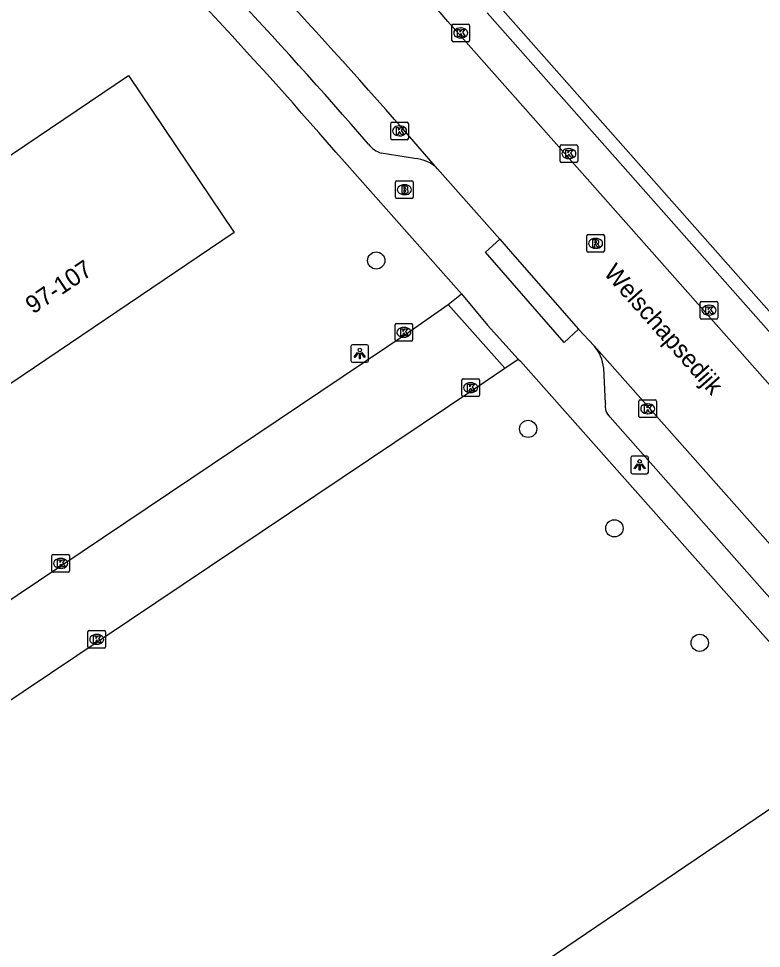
# Model space of a CAD drawing. Extents: x 157466 to 158888, y 383063 to 384677.
# Drawn here: x 157903.5 to 157945.6, y 383505.3 to 383558 of the extents above; entities that cross this region are included whole.
import ezdxf

# ---------------------------------------------------------------- set-up
doc = ezdxf.new("R2010")
doc.units = 0
for name, color, linetype in [('IMGEO_Boom', 7, 'Continuous'), ('IMGEO_Brandkraan', 7, 'Continuous'), ('IMGEO_Kolk', 7, 'Continuous'), ('IMGEO_Lichtpunt', 7, 'Continuous'), ('IMGEO_Openbare_ruimte_label', 7, 'Continuous'), ('IMGEO_Pand', 7, 'Continuous'), ('IMGEO_Pand_nummerreeks', 7, 'Continuous'), ('IMGEO_Rijbaan_lokaal_gesloten', 7, 'Continuous'), ('IMGEO_Rijbaan_lokaal_open', 7, 'Continuous'), ('IMGEO_Rioolput', 7, 'Continuous'), ('IMGEO_Voetpad_open', 7, 'Continuous')]:
    doc.layers.add(name, color=color, linetype=linetype)

msp = doc.modelspace()

# ---------------------------------------------------------------- linework, layer by layer
at = {"layer": 'IMGEO_Boom'}
for centre in [(157923.726, 383544.271), (157932.337, 383534.729), (157937.227, 383529.092), (157942.064, 383522.604)]:
    msp.add_circle(centre, 0.489, dxfattribs=at)
at = {"layer": 'IMGEO_Brandkraan'}
for p, q in [((157924.822, 383547.855), (157924.822, 383548.707)), ((157924.897, 383548.781), (157925.749, 383548.781)), ((157925.31, 383548.561), (157925.335, 383548.561)), ((157925.823, 383548.707), (157925.823, 383547.855)), ((157925.333, 383548.001), (157925.308, 383548.001)), ((157925.749, 383547.781), (157924.897, 383547.781))]:
    msp.add_line(p, q, dxfattribs=at)
for points in [[(157924.822, 383547.855), (157924.822, 383548.707)], [(157924.897, 383548.781), (157925.749, 383548.781)], [(157925.17, 383548.481), (157925.17, 383548.081), (157925.383, 383548.081)], [(157925.401, 383548.481), (157925.17, 383548.481)], [(157925.823, 383548.707), (157925.823, 383547.855)], [(157925.349, 383548.4), (157925.295, 383548.4), (157925.295, 383548.324)], [(157925.295, 383548.324), (157925.348, 383548.324)], [(157925.357, 383548.248), (157925.295, 383548.248), (157925.295, 383548.167)], [(157925.295, 383548.167), (157925.357, 383548.167)], [(157925.749, 383547.781), (157924.897, 383547.781)]]:
    msp.add_lwpolyline(points, dxfattribs=at)
for centre, radius, start, end in [((157924.899, 383548.705), 0.0765, 91.552, 178.448), ((157924.899, 383548.705), 0.0765, 91.552, 178.448), ((157925.405, 383548.336), 0.145, 59.4692, 91.5367), ((157925.43, 383548.383), 0.0922, 285.5137, 58.1501), ((157925.747, 383548.705), 0.0765, 1.552, 88.448), ((157925.747, 383548.705), 0.0765, 1.552, 88.448), ((157925.35, 383548.362), 0.0379, 267.8285, 90.9355), ((157925.358, 383548.207), 0.0404, 269.8759, 90.5077), ((157925.389, 383548.332), 0.251, 268.6676, 293.5347), ((157925.435, 383548.191), 0.105, 301.3115, 78.989), ((157924.899, 383547.857), 0.0765, 181.552, 268.448), ((157924.899, 383547.857), 0.0765, 181.552, 268.448), ((157925.747, 383547.857), 0.0765, 271.552, 358.448), ((157925.747, 383547.857), 0.0765, 271.552, 358.448)]:
    msp.add_arc(centre, radius, start, end, dxfattribs=at)
for centre, major_axis, ratio, start_param, end_param in [((157925.309, 383548.281), (-0.387, 0.002), 0.722429, 4.712389, 7.853982), ((157925.334, 383548.281), (-0.39, 0.002), 0.717154, 1.570796, 4.712389)]:
    msp.add_ellipse(centre, major_axis=major_axis, ratio=ratio, start_param=start_param, end_param=end_param, dxfattribs=at)
at = {"layer": 'IMGEO_Kolk'}
for p, q in [((157928.019, 383556.741), (157928.019, 383557.593)), ((157928.094, 383557.667), (157928.946, 383557.667)), ((157928.507, 383557.447), (157928.532, 383557.447)), ((157929.02, 383557.593), (157929.02, 383556.741)), ((157928.53, 383556.887), (157928.505, 383556.887)), ((157928.946, 383556.667), (157928.094, 383556.667)), ((157924.546, 383551.189), (157924.546, 383552.041)), ((157924.621, 383552.115), (157925.473, 383552.115)), ((157925.034, 383551.895), (157925.059, 383551.895)), ((157925.547, 383552.041), (157925.547, 383551.189)), ((157925.473, 383551.115), (157924.621, 383551.115)), ((157925.057, 383551.335), (157925.032, 383551.335)), ((157934.146, 383549.903), (157934.146, 383550.755)), ((157934.221, 383550.829), (157935.073, 383550.829)), ((157934.634, 383550.609), (157934.659, 383550.609)), ((157935.147, 383550.755), (157935.147, 383549.903)), ((157934.657, 383550.049), (157934.632, 383550.049)), ((157935.073, 383549.829), (157934.221, 383549.829)), ((157942.091, 383541.027), (157942.091, 383541.879)), ((157942.166, 383541.953), (157943.018, 383541.953)), ((157942.579, 383541.733), (157942.604, 383541.733)), ((157943.092, 383541.879), (157943.092, 383541.027)), ((157942.602, 383541.173), (157942.577, 383541.173)), ((157924.791, 383539.776), (157924.791, 383540.628)), ((157924.866, 383540.702), (157925.718, 383540.702)), ((157925.792, 383540.628), (157925.792, 383539.776)), ((157943.018, 383540.953), (157942.166, 383540.953)), ((157925.279, 383540.482), (157925.304, 383540.482)), ((157925.718, 383539.702), (157924.866, 383539.702)), ((157925.302, 383539.922), (157925.277, 383539.922)), ((157928.576, 383536.64), (157928.576, 383537.492)), ((157928.651, 383537.566), (157929.503, 383537.566)), ((157929.577, 383537.492), (157929.577, 383536.64)), ((157929.064, 383537.346), (157929.089, 383537.346)), ((157929.503, 383536.566), (157928.651, 383536.566)), ((157929.087, 383536.786), (157929.062, 383536.786)), ((157938.691, 383536.366), (157939.543, 383536.366)), ((157938.616, 383535.44), (157938.616, 383536.292)), ((157939.104, 383536.146), (157939.129, 383536.146)), ((157939.617, 383536.292), (157939.617, 383535.44)), ((157939.543, 383535.366), (157938.691, 383535.366)), ((157939.127, 383535.586), (157939.102, 383535.586)), ((157905.343, 383526.68), (157905.343, 383527.532)), ((157905.418, 383527.606), (157906.27, 383527.606)), ((157905.831, 383527.386), (157905.856, 383527.386)), ((157906.344, 383527.532), (157906.344, 383526.68)), ((157906.27, 383526.606), (157905.418, 383526.606)), ((157905.854, 383526.826), (157905.829, 383526.826)), ((157907.384, 383522.377), (157907.384, 383523.229)), ((157907.459, 383523.303), (157908.311, 383523.303)), ((157908.385, 383523.229), (157908.385, 383522.377)), ((157907.872, 383523.083), (157907.897, 383523.083)), ((157908.311, 383522.303), (157907.459, 383522.303)), ((157907.895, 383522.523), (157907.87, 383522.523))]:
    msp.add_line(p, q, dxfattribs=at)
for points in [[(157928.019, 383556.741), (157928.019, 383557.593)], [(157928.094, 383557.667), (157928.946, 383557.667)], [(157929.02, 383557.593), (157929.02, 383556.741)], [(157928.34, 383557.367), (157928.463, 383557.367), (157928.463, 383557.216), (157928.593, 383557.367), (157928.757, 383557.367), (157928.611, 383557.216), (157928.764, 383556.967), (157928.612, 383556.967), (157928.527, 383557.131), (157928.463, 383557.064), (157928.463, 383556.967), (157928.34, 383556.967), (157928.34, 383557.367)], [(157928.946, 383556.667), (157928.094, 383556.667)], [(157924.546, 383551.189), (157924.546, 383552.041)], [(157924.621, 383552.115), (157925.473, 383552.115)], [(157924.867, 383551.815), (157924.99, 383551.815), (157924.99, 383551.664), (157925.12, 383551.815), (157925.284, 383551.815), (157925.138, 383551.664), (157925.291, 383551.415), (157925.139, 383551.415), (157925.054, 383551.579), (157924.99, 383551.512), (157924.99, 383551.415), (157924.867, 383551.415), (157924.867, 383551.815)], [(157925.547, 383552.041), (157925.547, 383551.189)], [(157925.473, 383551.115), (157924.621, 383551.115)], [(157934.146, 383549.903), (157934.146, 383550.755)], [(157934.221, 383550.829), (157935.073, 383550.829)], [(157935.147, 383550.755), (157935.147, 383549.903)], [(157934.467, 383550.529), (157934.59, 383550.529), (157934.59, 383550.378), (157934.72, 383550.529), (157934.884, 383550.529), (157934.738, 383550.378), (157934.891, 383550.129), (157934.739, 383550.129), (157934.654, 383550.293), (157934.59, 383550.226), (157934.59, 383550.129), (157934.467, 383550.129), (157934.467, 383550.529)], [(157935.073, 383549.829), (157934.221, 383549.829)], [(157942.091, 383541.027), (157942.091, 383541.879)], [(157942.166, 383541.953), (157943.018, 383541.953)], [(157942.412, 383541.653), (157942.535, 383541.653), (157942.535, 383541.502), (157942.665, 383541.653), (157942.829, 383541.653), (157942.683, 383541.502), (157942.836, 383541.253), (157942.684, 383541.253), (157942.599, 383541.417), (157942.535, 383541.35), (157942.535, 383541.253), (157942.412, 383541.253), (157942.412, 383541.653)], [(157943.092, 383541.879), (157943.092, 383541.027)], [(157924.791, 383539.776), (157924.791, 383540.628)], [(157924.866, 383540.702), (157925.718, 383540.702)], [(157925.792, 383540.628), (157925.792, 383539.776)], [(157943.018, 383540.953), (157942.166, 383540.953)], [(157925.112, 383540.402), (157925.235, 383540.402), (157925.235, 383540.251), (157925.365, 383540.402), (157925.529, 383540.402), (157925.383, 383540.251), (157925.536, 383540.002), (157925.384, 383540.002), (157925.299, 383540.166), (157925.235, 383540.099), (157925.235, 383540.002), (157925.112, 383540.002), (157925.112, 383540.402)], [(157925.718, 383539.702), (157924.866, 383539.702)], [(157928.576, 383536.64), (157928.576, 383537.492)], [(157928.651, 383537.566), (157929.503, 383537.566)], [(157929.577, 383537.492), (157929.577, 383536.64)], [(157928.897, 383537.266), (157929.02, 383537.266), (157929.02, 383537.115), (157929.15, 383537.266), (157929.314, 383537.266), (157929.168, 383537.115), (157929.321, 383536.866), (157929.169, 383536.866), (157929.084, 383537.03), (157929.02, 383536.963), (157929.02, 383536.866), (157928.897, 383536.866), (157928.897, 383537.266)], [(157929.503, 383536.566), (157928.651, 383536.566)], [(157938.691, 383536.366), (157939.543, 383536.366)], [(157938.616, 383535.44), (157938.616, 383536.292)], [(157938.937, 383536.066), (157939.06, 383536.066), (157939.06, 383535.915), (157939.19, 383536.066), (157939.354, 383536.066), (157939.208, 383535.915), (157939.361, 383535.666), (157939.209, 383535.666), (157939.124, 383535.83), (157939.06, 383535.763), (157939.06, 383535.666), (157938.937, 383535.666), (157938.937, 383536.066)], [(157939.617, 383536.292), (157939.617, 383535.44)], [(157939.543, 383535.366), (157938.691, 383535.366)], [(157905.343, 383526.68), (157905.343, 383527.532)], [(157905.418, 383527.606), (157906.27, 383527.606)], [(157906.344, 383527.532), (157906.344, 383526.68)], [(157905.664, 383527.306), (157905.787, 383527.306), (157905.787, 383527.155), (157905.917, 383527.306), (157906.081, 383527.306), (157905.935, 383527.155), (157906.088, 383526.906), (157905.936, 383526.906), (157905.851, 383527.07), (157905.787, 383527.003), (157905.787, 383526.906), (157905.664, 383526.906), (157905.664, 383527.306)], [(157906.27, 383526.606), (157905.418, 383526.606)], [(157907.384, 383522.377), (157907.384, 383523.229)], [(157907.459, 383523.303), (157908.311, 383523.303)], [(157908.385, 383523.229), (157908.385, 383522.377)], [(157907.705, 383523.003), (157907.828, 383523.003), (157907.828, 383522.852), (157907.958, 383523.003), (157908.122, 383523.003), (157907.976, 383522.852), (157908.129, 383522.603), (157907.977, 383522.603), (157907.892, 383522.767), (157907.828, 383522.7), (157907.828, 383522.603), (157907.705, 383522.603), (157907.705, 383523.003)], [(157908.311, 383522.303), (157907.459, 383522.303)]]:
    msp.add_lwpolyline(points, dxfattribs=at)
for centre, start, end in [((157928.096, 383557.591), 91.552, 178.448), ((157928.096, 383557.591), 91.552, 178.448), ((157928.944, 383557.591), 1.552, 88.448), ((157928.944, 383557.591), 1.552, 88.448), ((157928.096, 383556.743), 181.552, 268.448), ((157928.096, 383556.743), 181.552, 268.448), ((157928.944, 383556.743), 271.552, 358.448), ((157928.944, 383556.743), 271.552, 358.448), ((157924.623, 383552.039), 91.552, 178.448), ((157924.623, 383552.039), 91.552, 178.448), ((157925.471, 383552.039), 1.552, 88.448), ((157925.471, 383552.039), 1.552, 88.448), ((157924.623, 383551.191), 181.552, 268.448), ((157924.623, 383551.191), 181.552, 268.448), ((157925.471, 383551.191), 271.552, 358.448), ((157925.471, 383551.191), 271.552, 358.448), ((157934.223, 383550.753), 91.552, 178.448), ((157934.223, 383550.753), 91.552, 178.448), ((157935.071, 383550.753), 1.552, 88.448), ((157935.071, 383550.753), 1.552, 88.448), ((157934.223, 383549.905), 181.552, 268.448), ((157934.223, 383549.905), 181.552, 268.448), ((157935.071, 383549.905), 271.552, 358.448), ((157935.071, 383549.905), 271.552, 358.448), ((157942.168, 383541.877), 91.552, 178.448), ((157942.168, 383541.877), 91.552, 178.448), ((157943.016, 383541.877), 1.552, 88.448), ((157943.016, 383541.877), 1.552, 88.448), ((157924.868, 383540.626), 91.552, 178.448), ((157924.868, 383540.626), 91.552, 178.448), ((157925.716, 383540.626), 1.552, 88.448), ((157925.716, 383540.626), 1.552, 88.448), ((157942.168, 383541.029), 181.552, 268.448), ((157942.168, 383541.029), 181.552, 268.448), ((157943.016, 383541.029), 271.552, 358.448), ((157943.016, 383541.029), 271.552, 358.448), ((157924.868, 383539.778), 181.552, 268.448), ((157924.868, 383539.778), 181.552, 268.448), ((157925.716, 383539.778), 271.552, 358.448), ((157925.716, 383539.778), 271.552, 358.448), ((157928.653, 383537.49), 91.552, 178.448), ((157928.653, 383537.49), 91.552, 178.448), ((157929.501, 383537.49), 1.552, 88.448), ((157929.501, 383537.49), 1.552, 88.448), ((157928.653, 383536.642), 181.552, 268.448), ((157928.653, 383536.642), 181.552, 268.448), ((157929.501, 383536.642), 271.552, 358.448), ((157929.501, 383536.642), 271.552, 358.448), ((157938.693, 383536.29), 91.552, 178.448), ((157938.693, 383536.29), 91.552, 178.448), ((157939.541, 383536.29), 1.552, 88.448), ((157939.541, 383536.29), 1.552, 88.448), ((157938.693, 383535.442), 181.552, 268.448), ((157938.693, 383535.442), 181.552, 268.448), ((157939.541, 383535.442), 271.552, 358.448), ((157939.541, 383535.442), 271.552, 358.448), ((157905.42, 383527.53), 91.552, 178.448), ((157905.42, 383527.53), 91.552, 178.448), ((157906.268, 383527.53), 1.552, 88.448), ((157906.268, 383527.53), 1.552, 88.448), ((157905.42, 383526.682), 181.552, 268.448), ((157905.42, 383526.682), 181.552, 268.448), ((157906.268, 383526.682), 271.552, 358.448), ((157906.268, 383526.682), 271.552, 358.448), ((157907.461, 383523.227), 91.552, 178.448), ((157907.461, 383523.227), 91.552, 178.448), ((157908.309, 383523.227), 1.552, 88.448), ((157908.309, 383523.227), 1.552, 88.448), ((157907.461, 383522.379), 181.552, 268.448), ((157907.461, 383522.379), 181.552, 268.448), ((157908.309, 383522.379), 271.552, 358.448), ((157908.309, 383522.379), 271.552, 358.448)]:
    msp.add_arc(centre, 0.0765, start, end, dxfattribs=at)
for centre, major_axis, ratio, start_param, end_param in [((157928.506, 383557.167), (-0.387, 0.002), 0.722429, 4.712389, 7.853982), ((157928.531, 383557.167), (-0.39, 0.002), 0.717154, 1.570796, 4.712389), ((157925.033, 383551.615), (-0.387, 0.002), 0.722429, 4.712389, 7.853982), ((157925.058, 383551.615), (-0.39, 0.002), 0.717154, 1.570796, 4.712389), ((157934.633, 383550.329), (-0.387, 0.002), 0.722429, 4.712389, 7.853982), ((157934.658, 383550.329), (-0.39, 0.002), 0.717154, 1.570796, 4.712389), ((157942.578, 383541.453), (-0.387, 0.002), 0.722429, 4.712389, 7.853982), ((157942.603, 383541.453), (-0.39, 0.002), 0.717154, 1.570796, 4.712389), ((157925.278, 383540.202), (-0.387, 0.002), 0.722429, 4.712389, 7.853982), ((157925.303, 383540.202), (-0.39, 0.002), 0.717154, 1.570796, 4.712389), ((157929.063, 383537.066), (-0.387, 0.002), 0.722429, 4.712389, 7.853982), ((157929.088, 383537.066), (-0.39, 0.002), 0.717154, 1.570796, 4.712389), ((157939.103, 383535.866), (-0.387, 0.002), 0.722429, 4.712389, 7.853982), ((157939.128, 383535.866), (-0.39, 0.002), 0.717154, 1.570796, 4.712389), ((157905.83, 383527.106), (-0.387, 0.002), 0.722429, 4.712389, 7.853982), ((157905.855, 383527.106), (-0.39, 0.002), 0.717154, 1.570796, 4.712389), ((157907.871, 383522.803), (-0.387, 0.002), 0.722429, 4.712389, 7.853982), ((157907.896, 383522.803), (-0.39, 0.002), 0.717154, 1.570796, 4.712389)]:
    msp.add_ellipse(centre, major_axis=major_axis, ratio=ratio, start_param=start_param, end_param=end_param, dxfattribs=at)
at = {"layer": 'IMGEO_Lichtpunt'}
for p, q in [((157923.197, 383539.497), (157922.389, 383539.497)), ((157923.197, 383539.497), (157922.389, 383539.497)), ((157922.295, 383539.402), (157922.295, 383538.595)), ((157922.295, 383539.402), (157922.295, 383538.595)), ((157923.291, 383538.595), (157923.291, 383539.402)), ((157923.291, 383538.595), (157923.291, 383539.402)), ((157922.389, 383538.501), (157923.197, 383538.501)), ((157922.389, 383538.501), (157923.197, 383538.501)), ((157939.058, 383533.183), (157938.25, 383533.183)), ((157939.058, 383533.183), (157938.25, 383533.183)), ((157938.156, 383533.088), (157938.156, 383532.281)), ((157938.156, 383533.088), (157938.156, 383532.281)), ((157939.152, 383532.281), (157939.152, 383533.088)), ((157939.152, 383532.281), (157939.152, 383533.088)), ((157938.25, 383532.187), (157939.058, 383532.187)), ((157938.25, 383532.187), (157939.058, 383532.187))]:
    msp.add_line(p, q, dxfattribs=at)
for points in [[(157922.669, 383539.066), (157922.708, 383539.038), (157922.52, 383538.776), (157922.482, 383538.803), (157922.669, 383539.066)], [(157922.771, 383539.018), (157922.818, 383539.018), (157922.818, 383538.696), (157922.771, 383538.696), (157922.771, 383539.018)], [(157922.881, 383539.038), (157922.919, 383539.065), (157923.106, 383538.803), (157923.067, 383538.775), (157922.881, 383539.038)], [(157938.53, 383532.752), (157938.569, 383532.724), (157938.381, 383532.462), (157938.343, 383532.489), (157938.53, 383532.752)], [(157938.632, 383532.704), (157938.679, 383532.704), (157938.679, 383532.382), (157938.632, 383532.382), (157938.632, 383532.704)], [(157938.742, 383532.724), (157938.78, 383532.751), (157938.967, 383532.489), (157938.928, 383532.461), (157938.742, 383532.724)]]:
    msp.add_lwpolyline(points, dxfattribs=at)
for centre in [(157922.794, 383539.2), (157938.655, 383532.886)]:
    msp.add_circle(centre, 0.0994, dxfattribs=at)
for centre, start, end in [((157922.389, 383539.402), 90, 180), ((157922.389, 383539.402), 90, 180), ((157923.197, 383539.402), 0, 90), ((157923.197, 383539.402), 0, 90), ((157922.389, 383538.595), 180, 270), ((157922.389, 383538.595), 180, 270), ((157923.197, 383538.595), 270, 0), ((157923.197, 383538.595), 270, 360), ((157938.25, 383533.088), 90, 180), ((157938.25, 383533.088), 90, 180), ((157939.058, 383533.088), 0, 90), ((157939.058, 383533.088), 0, 90), ((157938.25, 383532.281), 180, 270), ((157938.25, 383532.281), 180, 270), ((157939.058, 383532.281), 270, 0), ((157939.058, 383532.281), 270, 360)]:
    msp.add_arc(centre, 0.0946, start, end, dxfattribs=at)
at = {"layer": 'IMGEO_Pand'}
for points in [[(157895.009, 383544.852), (157909.682, 383554.752), (157915.681, 383545.86), (157901.008, 383535.96)], [(157938.864, 383495.342), (157945.758, 383500), (157953.53, 383505.251), (157947.488, 383514.163), (157932.838, 383504.23)]]:
    msp.add_lwpolyline(points, dxfattribs=at)
at = {"layer": 'IMGEO_Rijbaan_lokaal_gesloten'}
for points in [[(157992.101, 383485.193), (157928.672, 383556.808)], [(157930.729, 383545.476), (157927.195, 383549.473)], [(157930.729, 383545.476), (157931.458, 383544.645), (157935.201, 383540.376)], [(157936.089, 383539.43), (157935.201, 383540.376)], [(157965.468, 383506.277), (157955.644, 383517.364), (157936.089, 383539.43)]]:
    msp.add_lwpolyline(points, dxfattribs=at)
for centre, radius, start, end in [((157670.374, 383331.059), 343.046, 41.15297, 44.73599), ((157597.948, 383264.726), 435.298, 40.85464, 43.97501)]:
    msp.add_arc(centre, radius, start, end, dxfattribs=at)
at = {"layer": 'IMGEO_Rijbaan_lokaal_open'}
for points in [[(157882.406, 383511.225), (157925.543, 383540.186), (157927.811, 383541.779)], [(157931.02, 383538.16), (157927.811, 383541.779)], [(157887.165, 383508.755), (157929.315, 383537.018), (157931.02, 383538.16)]]:
    msp.add_lwpolyline(points, dxfattribs=at)
at = {"layer": 'IMGEO_Rioolput'}
for p, q in [((157935.657, 383544.814), (157935.657, 383545.666)), ((157935.732, 383545.74), (157936.584, 383545.74)), ((157936.145, 383545.52), (157936.17, 383545.52)), ((157936.658, 383545.666), (157936.658, 383544.814)), ((157936.168, 383544.96), (157936.143, 383544.96)), ((157936.584, 383544.74), (157935.732, 383544.74))]:
    msp.add_line(p, q, dxfattribs=at)
for points in [[(157935.657, 383544.814), (157935.657, 383545.666)], [(157935.732, 383545.74), (157936.584, 383545.74)], [(157936.246, 383545.438), (157935.994, 383545.44), (157935.994, 383545.04)], [(157936.172, 383545.359), (157936.118, 383545.359), (157936.118, 383545.278)], [(157936.658, 383545.666), (157936.658, 383544.814)], [(157935.994, 383545.04), (157936.118, 383545.04), (157936.118, 383545.202), (157936.129, 383545.202)], [(157936.118, 383545.278), (157936.17, 383545.278)], [(157936.176, 383545.173), (157936.247, 383545.04), (157936.387, 383545.04), (157936.322, 383545.166)], [(157936.584, 383544.74), (157935.732, 383544.74)]]:
    msp.add_lwpolyline(points, dxfattribs=at)
for centre, radius, start, end in [((157935.734, 383545.664), 0.0765, 91.552, 178.448), ((157935.734, 383545.664), 0.0765, 91.552, 178.448), ((157936.178, 383545.263), 0.0964, 77.0061, 93.1865), ((157936.192, 383545.32), 0.0378, 276.6634, 79.6772), ((157936.245, 383545.328), 0.109, 350.3612, 89.416), ((157936.243, 383545.328), 0.112, 277.5842, 350.9817), ((157936.582, 383545.664), 0.0765, 1.552, 88.448), ((157936.582, 383545.664), 0.0765, 1.552, 88.448), ((157935.734, 383544.816), 0.0765, 181.552, 268.448), ((157935.734, 383544.816), 0.0765, 181.552, 268.448), ((157936.128, 383545.149), 0.0533, 26.0293, 88.6989), ((157936.154, 383545.467), 0.19, 274.7715, 282.9687), ((157936.227, 383545.113), 0.108, 29.5134, 73.7905), ((157936.582, 383544.816), 0.0765, 271.552, 358.448), ((157936.582, 383544.816), 0.0765, 271.552, 358.448)]:
    msp.add_arc(centre, radius, start, end, dxfattribs=at)
for centre, major_axis, ratio, start_param, end_param in [((157936.144, 383545.24), (-0.387, 0.002), 0.722429, 4.712389, 7.853982), ((157936.169, 383545.24), (-0.39, 0.002), 0.717154, 1.570796, 4.712389)]:
    msp.add_ellipse(centre, major_axis=major_axis, ratio=ratio, start_param=start_param, end_param=end_param, dxfattribs=at)
at = {"layer": 'IMGEO_Voetpad_open'}
for points in [[(157947.148, 383540.101), (157930.621, 383558.778)], [(157930.01, 383558.3), (157983.378, 383498.016), (157992.065, 383488.205), (157997.202, 383482.054), (158000.095, 383477.951)], [(157925.905, 383550.043), (157924.011, 383550.362)], [(157928.555, 383542.381), (157921.919, 383549.858)], [(157935.201, 383540.376), (157934.385, 383539.632), (157929.916, 383544.743), (157930.729, 383545.476)], [(157927.811, 383541.779), (157928.555, 383542.381)], [(157928.555, 383542.381), (157930.027, 383540.603), (157931.769, 383538.687)], [(157931.02, 383538.16), (157931.769, 383538.687)], [(157931.769, 383538.687), (157931.91, 383538.559), (157953.327, 383514.4), (157963.767, 383502.623), (157965.181, 383501.012)], [(157936.715, 383536.165), (157936.622, 383538.176)], [(157961.534, 383507.633), (157936.98, 383535.401)]]:
    msp.add_lwpolyline(points, dxfattribs=at)
for centre, radius, start, end in [((157662.739, 383324.234), 345.326, 41.01621, 44.98701), ((157685.702, 383345.844), 312.122, 40.81626, 45.13656), ((157924.389, 383551.663), 1.355, 216.2569, 253.8129), ((157925.802, 383548.066), 1.979, 45.2916, 87.0309), ((157934.274, 383537.918), 2.362, 6.2634, 39.7915), ((157937.494, 383536.007), 0.795, 168.5518, 229.7073)]:
    msp.add_arc(centre, radius, start, end, dxfattribs=at)

# ---------------------------------------------------------------- texts
at = {"layer": 'IMGEO_Openbare_ruimte_label'}
msp.add_text('Welschapsedijk', height=1, rotation=311.5146, dxfattribs=at).set_placement((157936.576, 383543.532))
at = {"layer": 'IMGEO_Pand_nummerreeks'}
msp.add_text('97-107', height=1, rotation=34.0076, dxfattribs=at).set_placement((157904.277, 383541.206))

doc.saveas('drawing.dxf')
